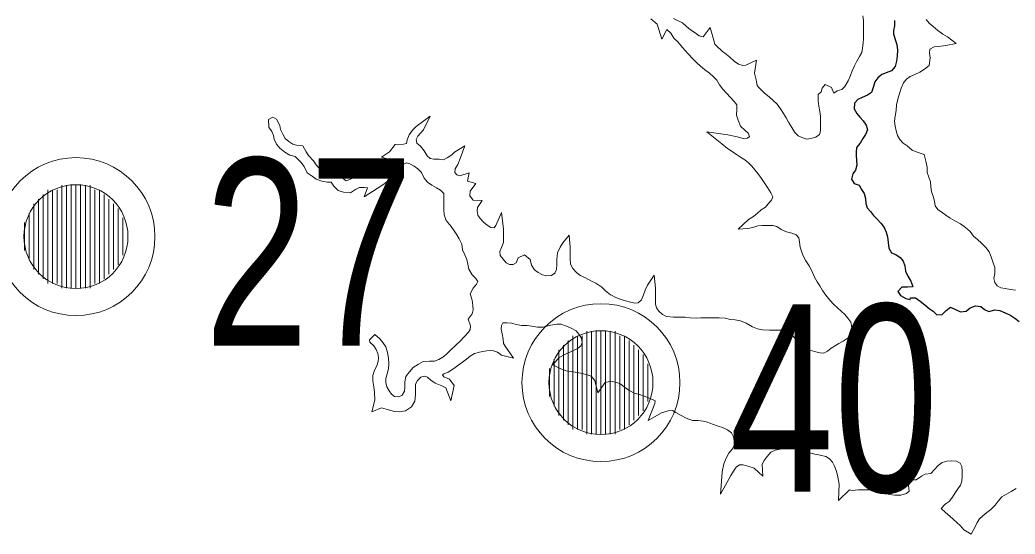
# Model space of a CAD drawing. Extents: x 553962 to 842807, y 8883888 to 9032388.
# Drawn here: x 646361 to 648486, y 8979817 to 8980916 of the extents above; entities that cross this region are included whole.
import ezdxf

# ---------------------------------------------------------------- set-up
doc = ezdxf.new("R2010")
doc.units = 0
doc.header["$LTSCALE"] = 160
for name, color, linetype, lineweight in [('21', 7, 'Continuous', 25), ('33', 7, 'Continuous', 13), ('8', 7, 'Continuous', 13)]:
    doc.layers.add(name, color=color, linetype=linetype, lineweight=lineweight)

msp = doc.modelspace()

# ---------------------------------------------------------------- linework, layer by layer
at = {"layer": '21'}
for points in [[(648228.7, 8980914.7), (648228.7, 8980903.2), (648226.8, 8980893.5), (648226.4, 8980886.2), (648230.5, 8980874.3), (648233.7, 8980863.2), (648235.1, 8980851.5), (648234.6, 8980839.1), (648232.9, 8980827.9), (648230.2, 8980816.5), (648222.2, 8980807.5), (648211.2, 8980803.2), (648202, 8980799.4), (648193, 8980792.2), (648186.7, 8980783.5), (648184.1, 8980773.5), (648179.5, 8980761.1), (648171.3, 8980755.1), (648159.8, 8980750.6), (648150.4, 8980746.1), (648143.3, 8980738.2), (648142.8, 8980726), (648148.2, 8980716.3), (648154.9, 8980708.1), (648161.8, 8980700.3), (648168.2, 8980691.2), (648171, 8980681.2), (648167.1, 8980671.3), (648161.1, 8980662.5), (648155.4, 8980652.9), (648147.8, 8980643.1), (648146.8, 8980632.7), (648147, 8980626.8), (648147.8, 8980616), (648148, 8980605.8), (648145.8, 8980595.3), (648139.7, 8980587.2), (648137.3, 8980576), (648142.8, 8980566.8), (648153.1, 8980563.1), (648158.3, 8980553.5), (648164.3, 8980545.1), (648167.2, 8980534.7), (648167.4, 8980524.1), (648170.7, 8980514.6), (648177.3, 8980506.5), (648184.2, 8980498.3), (648192, 8980490.2), (648199.8, 8980481.6), (648206.8, 8980472.6), (648210.7, 8980462.7), (648213.8, 8980452.8), (648215.6, 8980440.3), (648216.8, 8980428.4), (648222.1, 8980418.5), (648231.8, 8980414.6), (648241, 8980408.7), (648247, 8980400.7), (648251.1, 8980390.9), (648252.6, 8980379.1), (648257.6, 8980368.6), (648263.7, 8980357.8), (648268, 8980346.1), (648266.8, 8980345.5), (648256.4, 8980345.3)], [(648256.4, 8980345.3), (648244.3, 8980344.8), (648236.2, 8980335.9), (648241.8, 8980327.4), (648252.7, 8980320.5), (648262.5, 8980318.3), (648262.6, 8980321.9), (648273.4, 8980322), (648283.9, 8980314.9), (648293.2, 8980307.3), (648303.1, 8980299.7), (648311.1, 8980293.5), (648318.9, 8980285.9), (648330.5, 8980286.6), (648338.8, 8980295.1), (648348.1, 8980302.3), (648358.7, 8980297.3), (648369.8, 8980292.2), (648381.5, 8980293.6), (648390.7, 8980300.8), (648401.9, 8980304.8), (648412.9, 8980303.4), (648420.8, 8980297.2), (648430.5, 8980293), (648442.8, 8980296.2), (648453.6, 8980294.9), (648471.7, 8980287.4), (648475, 8980285.7), (648485.6, 8980278.9), (648495.2, 8980271.4)]]:
    msp.add_lwpolyline(points, dxfattribs=at)
at = {"layer": '33'}
for p, q in [((646451, 8980563), (646451, 8980343)), ((646461, 8980563), (646461, 8980343)), ((646471, 8980563), (646471, 8980343)), ((646481, 8980563), (646481, 8980343)), ((646491, 8980563), (646491, 8980343)), ((646501, 8980563), (646501, 8980343)), ((646511, 8980563), (646511, 8980343)), ((646411, 8980543), (646411, 8980363)), ((646421, 8980553), (646421, 8980353)), ((646431, 8980553), (646431, 8980353)), ((646441, 8980553), (646441, 8980353)), ((646521, 8980553), (646521, 8980353)), ((646531, 8980553), (646531, 8980353)), ((646541, 8980543), (646541, 8980363)), ((646391, 8980523), (646391, 8980383)), ((646401, 8980533), (646401, 8980373)), ((646551, 8980533), (646551, 8980373)), ((646561, 8980523), (646561, 8980383)), ((646571, 8980513), (646571, 8980393)), ((646381, 8980503), (646381, 8980403)), ((646581, 8980493), (646581, 8980413)), ((646371, 8980483), (646371, 8980423)), ((647542, 8980241), (647542, 8980041)), ((647552, 8980241), (647552, 8980041)), ((647562, 8980241), (647562, 8980041)), ((647572, 8980251), (647572, 8980031)), ((647582, 8980251), (647582, 8980031)), ((647592, 8980251), (647592, 8980031)), ((647602, 8980251), (647602, 8980031)), ((647612, 8980251), (647612, 8980031)), ((647622, 8980251), (647622, 8980031)), ((647632, 8980251), (647632, 8980031)), ((647642, 8980241), (647642, 8980041)), ((647652, 8980241), (647652, 8980041)), ((647522, 8980221), (647522, 8980061)), ((647532, 8980231), (647532, 8980051)), ((647662, 8980231), (647662, 8980051)), ((647672, 8980221), (647672, 8980061)), ((647512, 8980211), (647512, 8980071)), ((647682, 8980211), (647682, 8980071)), ((647692, 8980201), (647692, 8980081)), ((647502, 8980191), (647502, 8980091)), ((647702, 8980181), (647702, 8980101)), ((647492, 8980171), (647492, 8980111))]:
    msp.add_line(p, q, dxfattribs=at)
for centre, radius in [((646481, 8980453), 168.7), ((646481, 8980453), 111), ((647602, 8980141), 168.7), ((647602, 8980141), 111)]:
    msp.add_circle(centre, radius, dxfattribs=at)
at = {"layer": '8'}
for points in [[(647708.3, 8980918.5), (647722.2, 8980907.2), (647732.1, 8980875.1), (647742.3, 8980895.8), (647751.4, 8980887.4), (647757.8, 8980877), (647766.1, 8980868.9), (647772.7, 8980861.2), (647781.1, 8980851.3), (647788.8, 8980842.7), (647797.8, 8980833.4), (647806.3, 8980824.7), (647814.7, 8980817.1), (647823.3, 8980810.3), (647833.8, 8980802), (647842.4, 8980794.4), (647849.2, 8980787.6), (647855, 8980777.5), (647862, 8980767.9), (647869.8, 8980759.3), (647886.1, 8980742), (647891.9, 8980734.5), (647892.1, 8980724.9), (647891.7, 8980712.7), (647895.1, 8980701.5), (647899.7, 8980689.3), (647909.4, 8980680.4), (647916.5, 8980673.8), (647919.2, 8980667), (647915.1, 8980663.4), (647905.8, 8980662.6), (647892.8, 8980666.3), (647872.6, 8980670.5), (647828.2, 8980676.9), (647860.1, 8980651.1), (647872.1, 8980641.6), (647882.3, 8980634.6), (647891.6, 8980628.2), (647900.1, 8980622.6)], [(647861.7, 8980848.9), (647858.8, 8980851.2), (647851.3, 8980857.8), (647845, 8980864.4), (647842.3, 8980875.1), (647835, 8980899.5), (647820.5, 8980879.8), (647812, 8980882.1), (647803.5, 8980888.2), (647793.4, 8980895), (647784.8, 8980902.1), (647776.4, 8980909.5), (647765.3, 8980914.7), (647756.6, 8980919)], [(648161.1, 8980925), (648162.4, 8980914.5), (648162.5, 8980901.8), (648162.5, 8980891.3), (648162.3, 8980876.6), (648161.7, 8980866.5), (648160.4, 8980855.6), (648158.9, 8980846.1), (648154.3, 8980837.8), (648148.7, 8980827.6), (648143.3, 8980817.9), (648138.6, 8980807.3), (648134.6, 8980797.1), (648129.5, 8980785.7), (648122.7, 8980773.5), (648120, 8980770.8)], [(648486.8, 8980338.8), (648476.5, 8980340.1), (648465.4, 8980341.8), (648455.6, 8980343.9), (648447.8, 8980347.6), (648442.9, 8980355.2), (648441.1, 8980363.8), (648443.1, 8980374.1), (648442.9, 8980386.8), (648439.6, 8980397.3), (648435.5, 8980409.6), (648431.1, 8980420.7), (648423.7, 8980430), (648414.7, 8980439), (648405.7, 8980446.7), (648397.7, 8980454.1), (648390, 8980463.7), (648380.3, 8980472.3), (648369.4, 8980480.2), (648357.8, 8980486.5), (648347.8, 8980492.5), (648338.7, 8980498.7), (648330.5, 8980504.8), (648321, 8980510.8), (648315.4, 8980518.9), (648314.4, 8980528.6), (648311.6, 8980539.2), (648307.7, 8980548.8), (648306.4, 8980559.2), (648305.3, 8980569.8), (648302.4, 8980580.3), (648298.5, 8980590.2), (648298.3, 8980601.6), (648295.4, 8980614), (648292.1, 8980628.7), (648274.9, 8980633.9), (648266.8, 8980637.7), (648255.9, 8980646.7), (648247.3, 8980652.9), (648240.2, 8980660.2), (648235.2, 8980669), (648232, 8980678.9), (648230.1, 8980689.2), (648228.8, 8980699.5), (648230.2, 8980710.4), (648232.4, 8980722.5), (648233.4, 8980734.6), (648235.9, 8980746.5), (648239.4, 8980758.5), (648243.3, 8980770.3), (648248.3, 8980781.3), (648254.3, 8980789.4), (648262.2, 8980794.9), (648272.5, 8980799.6), (648282.6, 8980804.4), (648292.6, 8980810.6), (648302.8, 8980818.6), (648305.2, 8980835.1), (648303.3, 8980845.2), (648304, 8980853.6), (648313.2, 8980858.3), (648322.8, 8980859.2), (648338.5, 8980861.7), (648360.6, 8980865.4), (648341.9, 8980879.6), (648332.2, 8980885.4), (648321.4, 8980893.4), (648311.2, 8980901.9), (648302.9, 8980909.2), (648296.5, 8980916.8)], [(647869.8, 8980842.2), (647869.2, 8980842.7), (647861.7, 8980848.9)], [(647934, 8980783.9), (647933.1, 8980788.1), (647929.8, 8980801.9), (647934.3, 8980829.8), (647911.1, 8980819.3), (647904.9, 8980818.8), (647895.5, 8980821.7), (647886.7, 8980827.9), (647877.3, 8980836.2), (647869.8, 8980842.2)], [(647938.4, 8980772.6), (647935.7, 8980775.6), (647934, 8980783.9)], [(648094.5, 8980771.3), (648080.4, 8980777.7), (648074.1, 8980770.1), (648072.2, 8980762.2), (648065.6, 8980756.8), (648065.8, 8980742.9), (648067.3, 8980731.4), (648069.6, 8980720.6), (648070.8, 8980710.3), (648070.9, 8980700.3), (648070.9, 8980688.4), (648070.9, 8980679.1), (648068.5, 8980671.1), (648060.9, 8980665.4), (648050, 8980662.6), (648041.6, 8980661), (648032.7, 8980663.8), (648023.4, 8980668.5), (648016.1, 8980675.7), (648009.5, 8980686), (648002.5, 8980697.6), (647997.2, 8980707), (647991.9, 8980715.8), (647985.7, 8980726.1), (647978, 8980736.1), (647969.6, 8980743.8), (647961, 8980751.4), (647951.4, 8980759.5), (647943.1, 8980767.2), (647938.4, 8980772.6)], [(648120, 8980770.8), (648116.6, 8980767.5), (648106.3, 8980764.5), (648099.3, 8980759.3), (648094.5, 8980771.3)], [(646901.3, 8980708), (646892.1, 8980703.5), (646892.6, 8980686.8), (646899.3, 8980677.6), (646902.5, 8980669.4), (646904.3, 8980661.1), (646909.4, 8980650.7), (646916.1, 8980642.3), (646926.7, 8980633.7), (646937.6, 8980626.7), (646948.8, 8980624.3), (646955.3, 8980618)], [(647504.4, 8980375.5), (647496.4, 8980369.6), (647486.2, 8980369.3), (647477.2, 8980371.6), (647468, 8980376.2), (647459.9, 8980382.2), (647453.4, 8980392.1), (647450.7, 8980404), (647438.4, 8980414.3), (647425, 8980407.5), (647421, 8980397.2), (647414.7, 8980393.2), (647407, 8980393.6), (647399.6, 8980396.9), (647393, 8980404.5), (647386.9, 8980412.9), (647386, 8980421.2), (647389.3, 8980429.9), (647393.6, 8980440.2), (647393.8, 8980457.6), (647393.8, 8980468.8), (647389.8, 8980504.6), (647377.7, 8980476.7), (647373.9, 8980471.8), (647366.6, 8980472.3), (647358.9, 8980477.7), (647351.5, 8980484.1), (647344.3, 8980491.4), (647339, 8980498.6), (647337.6, 8980507.5), (647338.5, 8980514.9), (647348.5, 8980529.9), (647329.3, 8980530.9), (647321.9, 8980540.1), (647322.5, 8980550.1), (647334.6, 8980566.2), (647317.1, 8980571.2), (647320.6, 8980589.6), (647300.7, 8980582.9), (647294.3, 8980585.1), (647290, 8980590.1), (647290.9, 8980597.5), (647296.6, 8980607.3), (647301.6, 8980619.7), (647311.5, 8980646.7), (647289.6, 8980633.6), (647283.7, 8980628.1), (647273.6, 8980621.1), (647266, 8980617.4), (647256.6, 8980618.4), (647244.9, 8980618.7), (647237, 8980619.6), (647231, 8980625.9), (647224.8, 8980636.6), (647216.4, 8980646.3), (647208.6, 8980652.8), (647207.4, 8980660.5), (647211.1, 8980667.7), (647223.1, 8980681.3), (647237.6, 8980710.2), (647207.3, 8980688.6), (647199.6, 8980680.2), (647192.1, 8980670.7), (647188.2, 8980660.1), (647187.1, 8980652.1), (647180.5, 8980650.6), (647162.9, 8980649.5), (647150.2, 8980634.5), (647133.2, 8980622.5), (647153.6, 8980616.9), (647155.2, 8980612), (647150.6, 8980606.6), (647143.9, 8980599.6), (647135.7, 8980593.5), (647125.4, 8980586.9), (647115.9, 8980583.2), (647106.4, 8980582.9), (647093.3, 8980582.9), (647076.8, 8980580.5), (647067, 8980575.7), (647057.8, 8980572.4), (647052.2, 8980576.8), (647045.4, 8980586.3), (647032.7, 8980591.3), (647020.4, 8980590.8), (647010.2, 8980591.5), (647002.1, 8980596.2), (646994, 8980606.1), (646987.9, 8980615.2), (646977.8, 8980626.2), (646972.6, 8980634.4), (646965.3, 8980647), (646952.1, 8980648.2), (646943.7, 8980650.7), (646935.4, 8980656), (646927.6, 8980662.7), (646922.5, 8980671.7), (646917.6, 8980682.1), (646916.3, 8980690.4), (646909.1, 8980703.7), (646901.3, 8980708)], [(647900.2, 8980622.5), (647909.2, 8980616.9), (647916.8, 8980610.4), (647924, 8980603.2), (647930.7, 8980595.5), (647937.1, 8980587.6), (647944.8, 8980577), (647951.7, 8980566.8), (647957.6, 8980557.9), (647964.7, 8980546.9), (647968.8, 8980538), (647965.9, 8980531.2), (647959.3, 8980523.4), (647953.1, 8980515.9), (647943.9, 8980510.5), (647936.2, 8980502.8), (647927.8, 8980496), (647917.1, 8980489.3), (647895.2, 8980469.2), (647915.9, 8980470), (647926.5, 8980472.4), (647937, 8980475.8), (647946.3, 8980476.7), (647956.5, 8980476.7), (647968.7, 8980476.5), (647977.3, 8980474.3), (647986.9, 8980467.9), (647997.9, 8980463.3), (648009.8, 8980460.5), (648018.6, 8980456.8), (648024.2, 8980450.1), (648025.8, 8980441.4), (648027.7, 8980430.3), (648033, 8980413.5), (648039.2, 8980401.3), (648046.5, 8980390.4), (648052.8, 8980378.6), (648058.2, 8980366.5), (648063.9, 8980356.5), (648069, 8980347.7), (648075.2, 8980337.6), (648082.2, 8980328.1), (648090.4, 8980317.5), (648099.2, 8980308.1), (648107.4, 8980300.5), (648115.1, 8980293.5), (648122.5, 8980286.6), (648129.3, 8980279), (648135.7, 8980269.9), (648137.8, 8980259.1), (648137.7, 8980248.8), (648135, 8980240.2), (648127.6, 8980235.4), (648119.4, 8980229.9), (648109.8, 8980224.5), (648093.9, 8980214.3), (648085.6, 8980208), (648078.1, 8980204.1), (648070.1, 8980204.8), (648060.6, 8980207.1), (648050.2, 8980209.6), (648039.8, 8980213.2), (648031.5, 8980217.7), (648024.5, 8980225.3), (648015.4, 8980236.9), (648007.2, 8980246.6), (647995.9, 8980252.9), (647983.3, 8980253), (647971.9, 8980252.9), (647962, 8980252.9), (647946.7, 8980253.6), (647936.2, 8980255.9), (647925.5, 8980260.4), (647912.4, 8980267.7), (647900.1, 8980273.1), (647888.9, 8980275.2), (647877.6, 8980276.2), (647867.5, 8980278.5), (647854.5, 8980279.5), (647842.6, 8980279.5), (647828, 8980279.3), (647815.1, 8980279.1), (647805.2, 8980278.9), (647792.3, 8980279.5), (647781.6, 8980280.8), (647769.7, 8980280.9), (647757.2, 8980280.9), (647742.1, 8980282.1), (647733.7, 8980286.7), (647725.7, 8980293.6), (647720.6, 8980300.7), (647718.4, 8980308.7), (647718.4, 8980319.1), (647718.4, 8980330.6), (647718.4, 8980342.9), (647715.8, 8980370.7), (647701.7, 8980349.1), (647696.6, 8980338.4), (647692.7, 8980328.8), (647688.5, 8980318), (647681.3, 8980311.3)], [(646955.3, 8980618), (646960.9, 8980612.2), (646967.9, 8980602.7), (646974.3, 8980589.2), (646985.6, 8980582.2), (646993.8, 8980575.6), (647005.7, 8980571.3), (647017.5, 8980569.5), (647025.9, 8980569.1), (647031.7, 8980560.5), (647040.8, 8980551.8), (647052.4, 8980547.9), (647067.1, 8980546.2), (647077.6, 8980553.8), (647086.5, 8980557.6), (647096.3, 8980557.9), (647103.4, 8980557.5), (647096.6, 8980537.7), (647124.1, 8980555.9), (647138.1, 8980565), (647149.1, 8980573.8), (647158, 8980583.8), (647164.8, 8980592.4), (647171.8, 8980599.3), (647179.4, 8980607), (647186.7, 8980610.6), (647193.7, 8980608.2), (647203.2, 8980603.6), (647210.8, 8980597.8), (647218.7, 8980589.7), (647224.5, 8980578.1), (647231.8, 8980569.3), (647241.2, 8980562.7), (647250.9, 8980557.1), (647259.6, 8980552.2), (647266.4, 8980545.2), (647266.4, 8980536.9), (647266.4, 8980522.5), (647266.6, 8980510.9), (647267.2, 8980499.2), (647271.6, 8980487.6), (647282.2, 8980474.9), (647288.8, 8980465), (647294, 8980456.5), (647299.4, 8980447.9), (647304.7, 8980437), (647306.4, 8980425), (647311.2, 8980414), (647315.9, 8980403.8), (647317.9, 8980394.3), (647320.2, 8980383.3), (647327, 8980371.4), (647335, 8980363.8), (647339, 8980357.4), (647336.5, 8980351.6), (647329.1, 8980342.7), (647322.7, 8980330.7), (647327, 8980317.4), (647328.6, 8980305.8), (647328.8, 8980296.4), (647327, 8980288), (647318.7, 8980276.6), (647323.7, 8980262.4), (647322.8, 8980254.6), (647319.3, 8980249.1)], [(647622.5, 8980328.8), (647611.5, 8980336.8), (647604.1, 8980344.9), (647591.3, 8980353.2), (647582, 8980358.1), (647569.3, 8980365.1), (647557.9, 8980370), (647549.5, 8980376.1), (647542, 8980385), (647537, 8980394), (647536.3, 8980406.7), (647536.3, 8980418.3), (647536.5, 8980429.4), (647533.9, 8980455.9), (647520.9, 8980439.6), (647514.7, 8980430.4), (647509.4, 8980418.6), (647508, 8980404.3), (647507.9, 8980393.9), (647506.9, 8980382.7), (647502.7, 8980373.3)], [(647666, 8980312.8), (647665, 8980313), (647654.5, 8980315.8), (647643, 8980319), (647633.6, 8980322.8), (647622.8, 8980328.5), (647622.5, 8980328.8)], [(647681.3, 8980311.3), (647681.8, 8980311.8), (647674.5, 8980311), (647666, 8980312.8)], [(647107.8, 8980232.2), (647108.2, 8980227.2), (647116.9, 8980219.7), (647122, 8980211.5), (647125.5, 8980203.1), (647127.3, 8980194.6), (647126.3, 8980186), (647123.6, 8980176.9), (647118.1, 8980167.4), (647115.2, 8980156.1), (647115.2, 8980144.6), (647116.8, 8980131.9), (647118.5, 8980120.1), (647118.9, 8980103.5), (647112.9, 8980078.6), (647133.3, 8980086.9), (647143.3, 8980084.4), (647161.1, 8980079), (647172.6, 8980078.5), (647184.7, 8980080.5), (647197.3, 8980089.2), (647204.8, 8980101.3), (647206.1, 8980115.1), (647206.1, 8980127.5), (647206.3, 8980137.4), (647210, 8980145.7), (647217.4, 8980152.4), (647224.5, 8980154.8), (647231.8, 8980152.8), (647238.8, 8980146.6), (647247.8, 8980140), (647262, 8980134.3), (647271, 8980130.1), (647281.4, 8980102), (647288.6, 8980135.1), (647278.6, 8980148.1), (647266.7, 8980153.7), (647263.7, 8980157.4), (647266.4, 8980159.8), (647275.9, 8980163.6), (647287.8, 8980171.3), (647296.4, 8980177.4), (647306.1, 8980184.4), (647314.7, 8980191.3), (647322.5, 8980197.5), (647332.1, 8980203.2), (647342.9, 8980206), (647353.2, 8980208.3), (647363.1, 8980209.3), (647372.6, 8980209.1), (647380.9, 8980206.3), (647389.6, 8980199.7), (647415, 8980193.1), (647402.6, 8980211.7), (647398.7, 8980216.9), (647393.7, 8980224.6), (647393, 8980234.2), (647390.7, 8980245.1), (647389.2, 8980255.2), (647389.5, 8980263.3), (647392.8, 8980268.5), (647401.1, 8980268.6), (647411.4, 8980267.7), (647421.1, 8980265.4), (647433.3, 8980263.4), (647444.2, 8980263), (647454.4, 8980261.8), (647466.7, 8980259.4), (647478.1, 8980259.3), (647494.9, 8980264.1), (647507.7, 8980265.9), (647516.6, 8980266.1), (647528.4, 8980261.5), (647538.4, 8980257.5), (647548.8, 8980251.7), (647554.8, 8980244.2), (647560.7, 8980235.7), (647561.6, 8980226.8), (647559, 8980219.8), (647551.2, 8980213.2), (647541, 8980208.7), (647525.1, 8980201.3), (647512.7, 8980194.4), (647499.2, 8980179.1), (647516, 8980170.6), (647527.8, 8980166), (647538.7, 8980164.7), (647551.4, 8980162.7), (647562.2, 8980160.3), (647572.8, 8980157.3), (647580.9, 8980154.6), (647589, 8980145.4), (647595.2, 8980119.3), (647611.1, 8980141.1), (647620, 8980143.5)], [(647319.3, 8980249.1), (647301, 8980229.4), (647293.1, 8980221.7), (647281, 8980210.2), (647272.2, 8980202), (647264.1, 8980195.6), (647256, 8980190.4), (647246.8, 8980187.1), (647235.7, 8980186.8), (647222.7, 8980186.2), (647212.2, 8980180.6), (647201.1, 8980173.1), (647193.2, 8980164.2), (647185.5, 8980154.2), (647182.9, 8980142.4), (647183.3, 8980131.3), (647182.6, 8980122.5), (647177.4, 8980114.5), (647170.7, 8980110.7), (647161.2, 8980111.5), (647154.6, 8980116.2), (647149.5, 8980123.7), (647144.8, 8980132), (647142.4, 8980141), (647142.7, 8980149.6), (647145.7, 8980159.7), (647148.2, 8980170.7), (647148.7, 8980181.3), (647148.6, 8980193.6), (647146.1, 8980205.7), (647142.9, 8980217.2), (647136, 8980226.7), (647129.7, 8980234.4), (647119.1, 8980243.6), (647107.8, 8980232.2)], [(647620, 8980143.5), (647622.1, 8980144.1), (647635.9, 8980141.5), (647644.7, 8980137.4), (647652.2, 8980131.6), (647661.3, 8980124.7), (647672.7, 8980118.8), (647684.6, 8980115.4), (647696.3, 8980111.2), (647707, 8980107.1), (647717.5, 8980101.8), (647717.2, 8980096.7)], [(647717.2, 8980096.7), (647703, 8980060.1), (647731.4, 8980076.2), (647745.2, 8980080.8), (647754.4, 8980081.2), (647762.2, 8980077.1), (647773.4, 8980070.8), (647783.8, 8980064.7), (647797.1, 8980059.9), (647808.6, 8980059.8), (647819.9, 8980058.7), (647829.6, 8980056.6), (647839.9, 8980052.5), (647852.2, 8980048.1), (647861.7, 8980045.1), (647872, 8980040.4), (647880.5, 8980033.8), (647885.1, 8980025.1), (647886.2, 8980016.5), (647886.3, 8980007.5), (647882.6, 8979999.8), (647874.8, 8979990.3), (647869.2, 8979979.8), (647864.1, 8979967.5), (647860.5, 8979950.4), (647860.1, 8979939.9), (647857.3, 8979902.3), (647874.7, 8979934.7), (647879.5, 8979942.6), (647885.1, 8979951.5), (647890.9, 8979960.4), (647897.5, 8979965.2), (647905.4, 8979965.5), (647915.4, 8979962.7), (647928.8, 8979958.4), (647947.8, 8979941.2), (647946.2, 8979966.6), (647950.8, 8979974.8), (647957.1, 8979983.4), (647964.5, 8979992.3), (647974, 8979997), (647984.3, 8979998.7), (647997.1, 8980002), (648008, 8980004.8), (648018.5, 8980003.9), (648039.5, 8979995.7)], [(648039.5, 8979995.7), (648047.6, 8979991), (648058.9, 8979987.8), (648070.3, 8979985.7), (648082.4, 8979982.8), (648089.9, 8979977.8), (648096.2, 8979971.3), (648100.8, 8979962.8), (648104.4, 8979953.3), (648106.9, 8979943.6), (648110.3, 8979924.1), (648109.2, 8979889), (648132.4, 8979912.2), (648138.4, 8979910.4), (648151.3, 8979911.7), (648162.8, 8979911.7), (648173.5, 8979911.8), (648184.6, 8979911.8), (648196.1, 8979910.3), (648206, 8979906.2), (648217.3, 8979901.8), (648229.2, 8979900.7)], [(648229.8, 8979900.7), (648242.2, 8979900.7), (648254.5, 8979904.2), (648259.9, 8979909.2), (648259, 8979921.3), (648261.3, 8979928.6), (648267.3, 8979933), (648275.2, 8979933.3), (648286.4, 8979940.8), (648294.5, 8979945.2), (648306.1, 8979947), (648314.5, 8979955.7), (648322.2, 8979963.9), (648330.8, 8979970.1), (648340.8, 8979972.9), (648351, 8979974), (648361.2, 8979973.3), (648369.1, 8979969.1), (648372.7, 8979962), (648373.2, 8979952.6), (648373.4, 8979941.3), (648372.2, 8979930.2), (648369.4, 8979921.9), (648364, 8979913.9), (648358, 8979905.5), (648352.3, 8979896.5), (648345.4, 8979887.1), (648336.9, 8979881.6), (648328.4, 8979872.1), (648337.4, 8979863.4), (648346.8, 8979855.8), (648354.3, 8979849.2), (648361.9, 8979842), (648369.4, 8979835.1), (648377.1, 8979826.1), (648392.5, 8979817.3), (648401.8, 8979834.5), (648405.1, 8979842.2), (648410.1, 8979849.6), (648417.1, 8979856.3), (648426, 8979863.2), (648434.2, 8979869.8), (648444, 8979879.1), (648450.3, 8979887.6), (648457.9, 8979896.7), (648467.9, 8979902.4), (648478.2, 8979908), (648488.3, 8979914.8)]]:
    msp.add_lwpolyline(points, dxfattribs=at)

# ---------------------------------------------------------------- texts
at = {"layer": '33', "width": 0.75}
for s, p in [('27', (646755.2, 8980220.1)), ('40', (647876.2, 8979908.1))]:
    msp.add_text(s, height=400, dxfattribs=at).set_placement(p)

doc.saveas('drawing.dxf')
